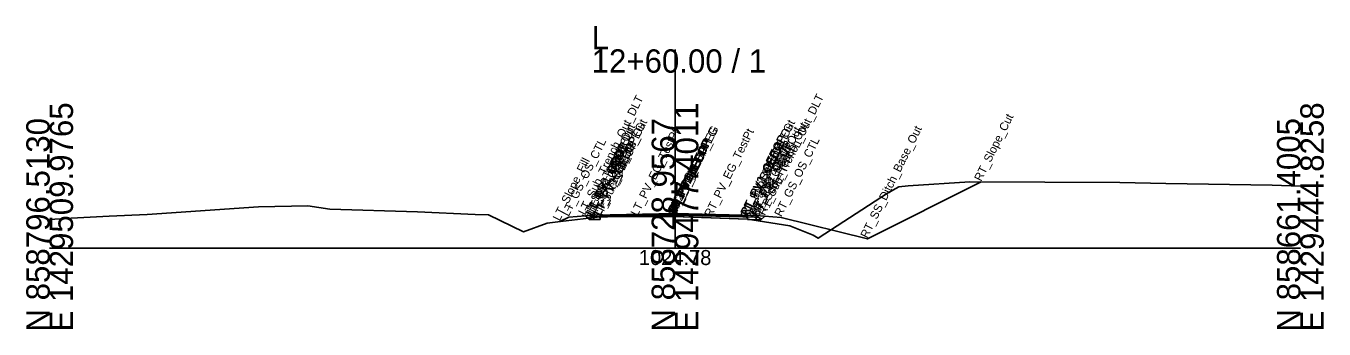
# Model space of a CAD drawing. Extents: x -26 to 2303, y -10 to 19558.
# Drawn here: x 1147.2 to 1302.8, y 2990.3 to 3026.6 of the extents above; entities that cross this region are included whole.
import ezdxf

# ---------------------------------------------------------------- set-up
doc = ezdxf.new("R2010")
doc.units = 0
for name, color, linetype in [('Default', 7, 'Continuous'), ('Exist CMT Pavement', 7, 'Continuous'), ('Exist Cross Section Cell', 7, 'Continuous'), ('Exist XS Center Line Elevation Label', 7, 'Continuous'), ('Exist XS Ground Line', 7, 'Continuous'), ('Prop CMT Pvmt Course 1', 7, 'Continuous'), ('Prop CMT Pvmt Course 1 Wedge', 7, 'Continuous'), ('Prop CMT Pvmt Course 2', 7, 'Continuous'), ('Prop CMT Pvmt Course 2 Wedge', 7, 'Continuous'), ('Prop CMT Pvmt Surface', 7, 'Continuous'), ('Prop CMT Pvmt Surface Shoulder', 7, 'Continuous'), ('Prop CMT Pvmt Wedge Surface 1', 7, 'Continuous'), ('Prop CMT Pvmt Wedge Surface 2', 7, 'Continuous'), ('Prop CMT Shld Paved Course 1', 7, 'Continuous'), ('Prop CMT Shld Paved Course 2', 7, 'Continuous'), ('Prop CMT Slope Grass', 7, 'Continuous'), ('Prop CMT Subgrade Earthwork', 7, 'Continuous'), ('Prop XS Dump Level', 7, 'Continuous')]:
    doc.layers.add(name, color=color, linetype=linetype)

msp = doc.modelspace()

# ---------------------------------------------------------------- linework, layer by layer
at = {"layer": 'Exist CMT Pavement'}
for p, q in [((1225, 3003.96), (1216.03, 3003.78)), ((1216.03, 3003.78), (1216.03, 3003.77)), ((1216.03, 3003.77), (1216.04, 3003.77)), ((1216.04, 3003.77), (1216.04, 3003.77)), ((1233.69, 3003.75), (1225, 3003.96)), ((1229.35, 3003.64), (1233.68, 3003.49)), ((1233.68, 3003.49), (1233.69, 3003.49)), ((1233.69, 3003.49), (1233.69, 3003.75))]:
    msp.add_line(p, q, dxfattribs=at)
for points in [[(1225, 3003.78), (1216.03, 3003.77)], [(1216.03, 3003.77), (1220.51, 3003.78)], [(1216.04, 3003.77), (1216.92, 3003.77), (1220.51, 3003.78), (1224.8, 3003.79), (1225, 3003.78), (1225.99, 3003.75), (1229.35, 3003.64)], [(1216.04, 3003.77), (1216.04, 3003.77)], [(1220.51, 3003.78), (1225, 3003.78)], [(1229.35, 3003.64), (1225, 3003.78)], [(1225, 3003.78), (1233.69, 3003.49)], [(1233.69, 3003.49), (1229.35, 3003.64)]]:
    msp.add_lwpolyline(points, dxfattribs=at)
at = {"layer": 'Exist Cross Section Cell'}
for p, q in [((1225, 3000), (1225, 3023.84)), ((1150, 3000), (1225, 3000)), ((1225, 3000), (1300, 3000))]:
    msp.add_line(p, q, dxfattribs=at)
at = {"layer": 'Exist XS Ground Line'}
msp.add_lwpolyline([(1150, 3003.43), (1152.56, 3003.6), (1157.13, 3003.84), (1161.7, 3004.02), (1175.06, 3004.95), (1180.96, 3005.06), (1183.59, 3004.66), (1194.13, 3004.34), (1201.03, 3004.03), (1202.65, 3003.98), (1206.83, 3001.97), (1209.68, 3003), (1211.26, 3003.21), (1216.03, 3003.77), (1216.92, 3003.77), (1224.8, 3003.79), (1225.99, 3003.75), (1233.7, 3003.49), (1234.22, 3003.41), (1238.79, 3002.66), (1241.56, 3001.56), (1242.15, 3001.2), (1250.49, 3006.59), (1251.85, 3007.34), (1252.98, 3007.47), (1260.36, 3007.95), (1278.34, 3007.87), (1283.86, 3007.74), (1296.6, 3007.56), (1300, 3007.44)], dxfattribs=at)
at = {"layer": 'Prop CMT Pvmt Course 1'}
for points in [[(1225, 3004.17), (1215.25, 3003.97)], [(1215.25, 3003.97), (1215.25, 3003.77)], [(1215.25, 3003.77), (1216.03, 3003.78)], [(1216.03, 3003.86), (1225, 3004.04)], [(1216.03, 3003.78), (1216.03, 3003.86)], [(1225, 3003.96), (1225, 3004.17)], [(1225, 3004.17), (1234.75, 3003.93)], [(1225, 3003.96), (1225, 3004.17)], [(1225, 3004.04), (1225, 3003.96), (1225, 3003.96)], [(1233.69, 3003.84), (1225, 3004.04)], [(1225, 3004.04), (1225, 3003.96), (1225, 3003.96)], [(1233.69, 3003.75), (1233.69, 3003.84)], [(1234.75, 3003.73), (1233.69, 3003.75)], [(1234.75, 3003.93), (1234.75, 3003.73)]]:
    msp.add_lwpolyline(points, dxfattribs=at)
at = {"layer": 'Prop CMT Pvmt Course 1 Wedge'}
for points in [[(1225, 3004.04), (1216.03, 3003.86)], [(1225, 3004.04), (1233.69, 3003.84)]]:
    msp.add_lwpolyline(points, dxfattribs=at)
at = {"layer": 'Prop CMT Pvmt Course 2'}
for points in [[(1216.03, 3003.78), (1215.25, 3003.77)], [(1215.25, 3003.77), (1215.25, 3003.43)], [(1215.25, 3003.43), (1216.03, 3003.45)], [(1216.03, 3003.45), (1216.03, 3003.78)], [(1233.69, 3003.42), (1233.69, 3003.75)], [(1233.69, 3003.75), (1234.75, 3003.73)], [(1234.75, 3003.39), (1233.69, 3003.42)], [(1234.75, 3003.73), (1234.75, 3003.39)]]:
    msp.add_lwpolyline(points, dxfattribs=at)
at = {"layer": 'Prop CMT Pvmt Course 2 Wedge'}
for points in [[(1225, 3003.96), (1216.03, 3003.78)], [(1225, 3003.96), (1233.69, 3003.75)]]:
    msp.add_lwpolyline(points, dxfattribs=at)
at = {"layer": 'Prop CMT Pvmt Surface'}
for points in [[(1225, 3004.17), (1215.25, 3003.97)], [(1225, 3004.17), (1234.75, 3003.93)]]:
    msp.add_lwpolyline(points, dxfattribs=at)
at = {"layer": 'Prop CMT Pvmt Surface Shoulder'}
for points in [[(1215.25, 3003.97), (1215.25, 3003.97)], [(1234.75, 3003.93), (1234.75, 3003.93)]]:
    msp.add_lwpolyline(points, dxfattribs=at)
at = {"layer": 'Prop CMT Pvmt Wedge Surface 1'}
for points in [[(1215.25, 3003.77), (1215.25, 3003.97)], [(1216.03, 3003.78), (1215.25, 3003.77)], [(1225, 3004.04), (1216.03, 3003.86)], [(1216.03, 3003.86), (1216.03, 3003.78)], [(1225, 3004.04), (1233.69, 3003.84)], [(1233.69, 3003.84), (1233.69, 3003.75)], [(1233.69, 3003.75), (1234.75, 3003.73)], [(1234.75, 3003.73), (1234.75, 3003.93)]]:
    msp.add_lwpolyline(points, dxfattribs=at)
at = {"layer": 'Prop CMT Pvmt Wedge Surface 2'}
for points in [[(1215.25, 3003.77), (1215.25, 3003.97)], [(1225, 3003.96), (1215.25, 3003.77)], [(1225, 3003.96), (1234.75, 3003.73)], [(1234.75, 3003.73), (1234.75, 3003.93)]]:
    msp.add_lwpolyline(points, dxfattribs=at)
at = {"layer": 'Prop CMT Shld Paved Course 1'}
for points in [[(1215.25, 3003.97), (1215.04, 3003.76)], [(1215.04, 3003.76), (1215.25, 3003.77)], [(1215.25, 3003.97), (1215.25, 3003.97)], [(1215.25, 3003.77), (1215.25, 3003.97)], [(1234.75, 3003.93), (1234.75, 3003.93)], [(1234.75, 3003.93), (1234.96, 3003.72)], [(1234.75, 3003.73), (1234.75, 3003.93)], [(1234.96, 3003.72), (1234.75, 3003.73)]]:
    msp.add_lwpolyline(points, dxfattribs=at)
at = {"layer": 'Prop CMT Shld Paved Course 2'}
for points in [[(1215.04, 3003.76), (1214.7, 3003.42)], [(1214.7, 3003.42), (1215.25, 3003.43)], [(1215.25, 3003.77), (1215.04, 3003.76)], [(1215.04, 3003.76), (1215.04, 3003.76)], [(1215.25, 3003.43), (1215.25, 3003.77)], [(1234.75, 3003.73), (1234.96, 3003.72)], [(1234.75, 3003.39), (1234.75, 3003.73)], [(1235.3, 3003.38), (1234.75, 3003.39)], [(1234.96, 3003.72), (1234.96, 3003.72)], [(1234.96, 3003.72), (1235.3, 3003.38)]]:
    msp.add_lwpolyline(points, dxfattribs=at)
at = {"layer": 'Prop CMT Slope Grass'}
for points in [[(1234.75, 3003.93), (1237.75, 3003.69), (1248.07, 3001.11), (1261.72, 3007.94)], [(1215.25, 3003.97), (1212.25, 3003.73), (1211.18, 3003.2)]]:
    msp.add_lwpolyline(points, dxfattribs=at)
at = {"layer": 'Prop CMT Subgrade Earthwork'}
for points in [[(1214.7, 3003.42), (1214.23, 3003.89)], [(1215.25, 3003.43), (1214.7, 3003.42)], [(1216.03, 3003.45), (1215.25, 3003.43)], [(1216.03, 3003.45), (1216.04, 3003.77)], [(1233.69, 3003.42), (1233.68, 3003.49)], [(1233.69, 3003.42), (1234.75, 3003.39)], [(1234.75, 3003.39), (1235.3, 3003.38)], [(1235.3, 3003.38), (1235.77, 3003.85)]]:
    msp.add_lwpolyline(points, dxfattribs=at)

# ---------------------------------------------------------------- texts
at = {"layer": 'Default'}
msp.add_text('-', height=0.0001, dxfattribs=at).set_placement((1150, 3000))
at = {"layer": 'Exist Cross Section Cell'}
for s, p in [('L', (1215, 3023.84)), ('12+60.00 / 1', (1215, 3021.04))]:
    msp.add_text(s, height=2.8, dxfattribs=at).set_placement(p)
for s, p in [('E 1429509.9765', (1152.8, 2990)), ('E 1429477.4011', (1227.8, 2990)), ('E 1429444.8258', (1302.8, 2990)), ('N 858796.5130', (1150, 2990)), ('N 858728.9567', (1225, 2990)), ('N 858661.4005', (1300, 2990))]:
    msp.add_text(s, height=2.8, rotation=90, dxfattribs=at).set_placement(p)
at = {"layer": 'Exist XS Center Line Elevation Label'}
msp.add_text('1024.78', height=1.8, dxfattribs=at).set_placement((1220.66, 2997.98))
at = {"layer": 'Prop XS Dump Level'}
for s, p in [('LT_Sub_Trench_Out_DLT', (1214.23, 3003.89)), ('RT_Sub_Trench_Out_DLT', (1235.77, 3003.85)), ('RT_Slope_Cut', (1261.72, 3007.94)), ('LT_Sub_Trench_Out', (1214.7, 3003.42)), ('LT_PS2_Shelf_Out', (1215.04, 3003.76)), ('LT_PV_OEEOP_EG', (1216.03, 3003.77)), ('LT_PV_Sub_Tie_Out', (1216.04, 3003.77)), ('LT_PV_EG_TestPt', (1220.51, 3003.78)), ('RT_PV_IEEOP_EG', (1225, 3003.78)), ('LT_PV_IEEOP_EG', (1225, 3003.78)), ('RT_PV_EG_TestPt', (1229.35, 3003.64)), ('RT_PV_Sub_Tie_Out', (1233.68, 3003.49)), ('RT_PV_OEEOP_EG', (1233.69, 3003.49)), ('RT_PS2_Shelf_Out', (1234.96, 3003.72)), ('RT_Sub_Trench_Out', (1235.3, 3003.38)), ('RT_SS_Ditch_Base_Out', (1248.07, 3001.11)), ('LT_GS_OS_CTL', (1212.25, 3003.73)), ('LT_PS2_OEOP', (1215.04, 3003.76)), ('LT_PV1_OEOT', (1215.25, 3003.97)), ('LT_PS1_OEOP', (1215.25, 3003.97)), ('LT_PV2_OEOT', (1215.25, 3003.77)), ('LT_PV1_OEEOP', (1216.03, 3003.86)), ('LT_PV2_OEEOP', (1216.03, 3003.78)), ('LT_Sub_OEEOP', (1216.03, 3003.45)), ('RT_PV1_IEEOP', (1225, 3004.04)), ('RT_PV2_IEEOP', (1225, 3003.96)), ('LT_PV1_IEEOP', (1225, 3004.04)), ('LT_PV2_IEEOP', (1225, 3003.96)), ('RT_PV1_OEEOP', (1233.69, 3003.84)), ('RT_PV2_OEEOP', (1233.69, 3003.75)), ('RT_Sub_OEEOP', (1233.69, 3003.42)), ('RT_PV1_OEOT', (1234.75, 3003.93)), ('RT_PS1_OEOP', (1234.75, 3003.93)), ('RT_PV2_OEOT', (1234.75, 3003.73)), ('RT_PS2_OEOP', (1234.96, 3003.72)), ('RT_GS_OS_CTL', (1237.75, 3003.69)), ('LT_Slope_Fill', (1211.18, 3003.2)), ('LT_Sub_OEOT', (1215.25, 3003.43)), ('RT_Sub_OEOT', (1234.75, 3003.39)), ('PV1_PGL', (1225, 3004.17)), ('PV2_PGL', (1225, 3003.96))]:
    msp.add_text(s, height=1, rotation=63.5833, dxfattribs=at).set_placement(p)

doc.saveas('drawing.dxf')
